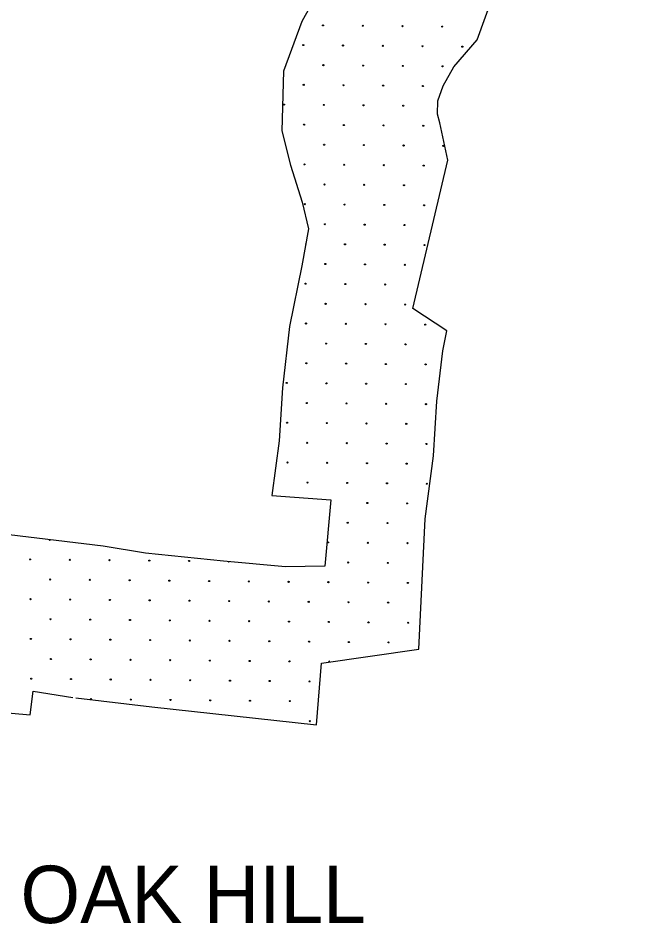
# Model space of a CAD drawing. Extents: x 1612280 to 1883141, y 560852 to 780851.
# Drawn here: x 1732708 to 1738782, y 636341 to 645099 of the extents above; entities that cross this region are included whole.
import ezdxf

# ---------------------------------------------------------------- set-up
doc = ezdxf.new("R2010")
doc.units = 0
for name, color, linetype in [('DESIGN - EROSION CONTROL - Devices', 7, 'Continuous'), ('DESIGN - SCRATCH - User 1', 7, 'Continuous'), ('SURVEY - VEGETATION - Features with Text', 7, 'Continuous')]:
    doc.layers.add(name, color=color, linetype=linetype)

msp = doc.modelspace()

# ---------------------------------------------------------------- linework, layer by layer
at = {"layer": 'DESIGN - EROSION CONTROL - Devices'}
for centre in [(1735657.6, 645028.6), (1735657.6, 645028.6), (1736042.2, 645024.9), (1736042.2, 645024.9), (1736426.7, 645021.1), (1736426.7, 645021.1), (1736811.3, 645017.4), (1736811.3, 645017.4), (1735467.2, 644838.2), (1735467.2, 644838.2), (1735851.8, 644834.5), (1735851.8, 644834.5), (1736236.3, 644830.7), (1736236.3, 644830.7), (1736620.9, 644827), (1736620.9, 644827), (1737005.4, 644823.3), (1737005.4, 644823.3), (1735661.3, 644644.1), (1735661.3, 644644.1), (1736045.9, 644640.3), (1736045.9, 644640.3), (1736430.4, 644636.6), (1736430.4, 644636.6), (1736815, 644632.9), (1736815, 644632.9), (1735470.9, 644453.6), (1735470.9, 644453.6), (1735855.5, 644449.9), (1735855.5, 644449.9), (1736240, 644446.2), (1736240, 644446.2), (1736624.6, 644442.4), (1736624.6, 644442.4), (1735280.5, 644263.2), (1735280.5, 644263.2), (1735665.1, 644259.5), (1735665.1, 644259.5), (1736049.6, 644255.8), (1736049.6, 644255.8), (1736434.2, 644252), (1736434.2, 644252), (1735474.7, 644069.1), (1735474.7, 644069.1), (1735859.2, 644065.4), (1735859.2, 644065.4), (1736243.8, 644061.6), (1736243.8, 644061.6), (1736628.3, 644057.9), (1736628.3, 644057.9), (1735668.8, 643874.9), (1735668.8, 643874.9), (1736053.4, 643871.2), (1736053.4, 643871.2), (1736437.9, 643867.5), (1736437.9, 643867.5), (1736822.5, 643863.7), (1736822.5, 643863.7), (1735478.4, 643684.5), (1735478.4, 643684.5), (1735863, 643680.8), (1735863, 643680.8), (1736247.5, 643677.1), (1736247.5, 643677.1), (1736632.1, 643673.3), (1736632.1, 643673.3), (1735672.5, 643490.4), (1735672.5, 643490.4), (1736057.1, 643486.7), (1736057.1, 643486.7), (1736441.6, 643482.9), (1736441.6, 643482.9), (1735482.1, 643300), (1735482.1, 643300), (1735866.7, 643296.3), (1735866.7, 643296.3), (1736251.2, 643292.5), (1736251.2, 643292.5), (1736635.8, 643288.8), (1736635.8, 643288.8), (1735676.3, 643105.8), (1735676.3, 643105.8), (1736060.8, 643102.1), (1736060.8, 643102.1), (1736445.4, 643098.4), (1736445.4, 643098.4), (1735870.4, 642911.7), (1735870.4, 642911.7), (1736255, 642908), (1736255, 642908), (1736639.5, 642904.2), (1736639.5, 642904.2), (1735680, 642721.3), (1735680, 642721.3), (1736064.6, 642717.6), (1736064.6, 642717.6), (1736449.1, 642713.8), (1736449.1, 642713.8), (1735489.6, 642530.9), (1735489.6, 642530.9), (1735874.2, 642527.1), (1735874.2, 642527.1), (1736258.7, 642523.4), (1736258.7, 642523.4), (1735683.7, 642336.7), (1735683.7, 642336.7), (1736068.3, 642333), (1736068.3, 642333), (1736452.8, 642329.3), (1736452.8, 642329.3), (1735493.3, 642146.3), (1735493.3, 642146.3), (1735877.9, 642142.6), (1735877.9, 642142.6), (1736262.4, 642138.9), (1736262.4, 642138.9), (1736647, 642135.1), (1736647, 642135.1), (1735687.5, 641952.2), (1735687.5, 641952.2), (1736072, 641948.4), (1736072, 641948.4), (1736456.6, 641944.7), (1736456.6, 641944.7), (1735497.1, 641761.8), (1735497.1, 641761.8), (1735881.6, 641758), (1735881.6, 641758), (1736266.2, 641754.3), (1736266.2, 641754.3), (1736650.7, 641750.6), (1736650.7, 641750.6), (1735306.7, 641571.4), (1735306.7, 641571.4), (1735691.2, 641567.6), (1735691.2, 641567.6), (1736075.8, 641563.9), (1736075.8, 641563.9), (1736460.3, 641560.2), (1736460.3, 641560.2), (1735500.8, 641377.2), (1735500.8, 641377.2), (1735885.4, 641373.5), (1735885.4, 641373.5), (1736269.9, 641369.8), (1736269.9, 641369.8), (1736654.5, 641366), (1736654.5, 641366), (1735310.4, 641186.8), (1735310.4, 641186.8), (1735694.9, 641183.1), (1735694.9, 641183.1), (1736079.5, 641179.3), (1736079.5, 641179.3), (1736464, 641175.6), (1736464, 641175.6), (1735504.5, 640992.7), (1735504.5, 640992.7), (1735889.1, 640988.9), (1735889.1, 640988.9), (1736273.6, 640985.2), (1736273.6, 640985.2), (1736658.2, 640981.5), (1736658.2, 640981.5), (1735314.1, 640802.3), (1735314.1, 640802.3), (1735698.7, 640798.5), (1735698.7, 640798.5), (1736083.2, 640794.8), (1736083.2, 640794.8), (1736467.8, 640791.1), (1736467.8, 640791.1), (1735508.3, 640608.1), (1735508.3, 640608.1), (1735892.8, 640604.4), (1735892.8, 640604.4), (1736277.4, 640600.6), (1736277.4, 640600.6), (1736661.9, 640596.9), (1736661.9, 640596.9), (1736087, 640410.2), (1736087, 640410.2), (1736471.5, 640406.5), (1736471.5, 640406.5), (1735896.6, 640219.8), (1735896.6, 640219.8), (1736281.1, 640216.1), (1736281.1, 640216.1), (1735706.1, 640029.4), (1735706.1, 640029.4), (1736090.7, 640025.7), (1736090.7, 640025.7), (1736475.2, 640022), (1736475.2, 640022), (1732823.9, 639865.1), (1732823.9, 639865.1), (1733208.4, 639861.4), (1733208.4, 639861.4), (1733593, 639857.7), (1733593, 639857.7), (1733977.5, 639853.9), (1733977.5, 639853.9), (1734362.1, 639850.2), (1734362.1, 639850.2), (1735900.3, 639835.3), (1735900.3, 639835.3), (1736284.8, 639831.5), (1736284.8, 639831.5), (1733018, 639671), (1733018, 639671), (1733402.6, 639667.3), (1733402.6, 639667.3), (1733787.1, 639663.5), (1733787.1, 639663.5), (1734171.7, 639659.8), (1734171.7, 639659.8), (1734556.2, 639656.1), (1734556.2, 639656.1), (1734940.8, 639652.3), (1734940.8, 639652.3), (1735325.3, 639648.6), (1735325.3, 639648.6), (1735709.9, 639644.9), (1735709.9, 639644.9), (1736094.4, 639641.1), (1736094.4, 639641.1), (1736479, 639637.4), (1736479, 639637.4), (1732827.6, 639480.6), (1732827.6, 639480.6), (1733212.1, 639476.9), (1733212.1, 639476.9), (1733596.7, 639473.1), (1733596.7, 639473.1), (1733981.3, 639469.4), (1733981.3, 639469.4), (1734365.8, 639465.7), (1734365.8, 639465.7), (1734750.4, 639461.9), (1734750.4, 639461.9), (1735134.9, 639458.2), (1735134.9, 639458.2), (1735519.5, 639454.5), (1735519.5, 639454.5), (1735904, 639450.7), (1735904, 639450.7), (1736288.6, 639447), (1736288.6, 639447), (1733021.7, 639286.4), (1733021.7, 639286.4), (1733406.3, 639282.7), (1733406.3, 639282.7), (1733790.8, 639279), (1733790.8, 639279), (1734175.4, 639275.2), (1734175.4, 639275.2), (1734560, 639271.5), (1734560, 639271.5), (1734944.5, 639267.8), (1734944.5, 639267.8), (1735329.1, 639264), (1735329.1, 639264), (1735713.6, 639260.3), (1735713.6, 639260.3), (1736098.2, 639256.6), (1736098.2, 639256.6), (1736482.7, 639252.8), (1736482.7, 639252.8), (1732831.3, 639096), (1732831.3, 639096), (1733215.9, 639092.3), (1733215.9, 639092.3), (1733600.4, 639088.6), (1733600.4, 639088.6), (1733985, 639084.8), (1733985, 639084.8), (1734369.5, 639081.1), (1734369.5, 639081.1), (1734754.1, 639077.4), (1734754.1, 639077.4), (1735138.6, 639073.6), (1735138.6, 639073.6), (1735523.2, 639069.9), (1735523.2, 639069.9), (1735907.8, 639066.2), (1735907.8, 639066.2), (1736292.3, 639062.4), (1736292.3, 639062.4), (1733025.5, 638901.9), (1733025.5, 638901.9), (1733410, 638898.2), (1733410, 638898.2), (1733794.6, 638894.4), (1733794.6, 638894.4), (1734179.1, 638890.7), (1734179.1, 638890.7), (1734563.7, 638887), (1734563.7, 638887), (1734948.2, 638883.2), (1734948.2, 638883.2), (1735332.8, 638879.5), (1735332.8, 638879.5), (1732835.1, 638711.5), (1732835.1, 638711.5), (1733219.6, 638707.8), (1733219.6, 638707.8), (1733604.2, 638704), (1733604.2, 638704), (1733988.7, 638700.3), (1733988.7, 638700.3), (1734373.3, 638696.5), (1734373.3, 638696.5), (1734757.8, 638692.8), (1734757.8, 638692.8), (1735142.4, 638689.1), (1735142.4, 638689.1), (1735526.9, 638685.3), (1735526.9, 638685.3), (1733798.3, 638509.9), (1733798.3, 638509.9), (1734182.9, 638506.1), (1734182.9, 638506.1), (1734567.4, 638502.4), (1734567.4, 638502.4), (1734952, 638498.7), (1734952, 638498.7), (1735336.5, 638494.9), (1735336.5, 638494.9), (1735530.7, 638300.8), (1735530.7, 638300.8)]:
    msp.add_circle(centre, 5.28, dxfattribs=at)
for centre, start, end in [((1737195.8, 645013.7), 94.00955, 226.04933), ((1735485.9, 642915.4), 326.03359, 13.57218), ((1733014.3, 640055.6), 180.87914, 345.58722), ((1734746.6, 639846.5), 198.41231, 331.13521), ((1735717.3, 638875.8), 333.43842, 222.8328), ((1733413.8, 638513.6), 304.52487, 222.01412)]:
    msp.add_arc(centre, 5.28, start, end, dxfattribs=at)
at = {"layer": 'DESIGN - SCRATCH - User 1'}
for points in [[(1738668.6, 648221.9), (1738196.5, 648209.8), (1737610.4, 647592.4), (1737595.8, 647456.4), (1737515.3, 647416.1), (1737388.8, 646825), (1736072.6, 646844.9), (1735848.8, 645705), (1735832.1, 645659.1), (1735683.8, 645486), (1735452.8, 645067), (1735276.9, 644586.9), (1735259.9, 644008.4), (1735342.3, 643678.5), (1735455.3, 643318.7), (1735516.8, 643060.3), (1735452.6, 642703.1), (1735333.6, 642118.5), (1735265.2, 641525.5), (1735234.5, 641013.2), (1735162.6, 640482.7)], [(1738668.6, 648221.9), (1738196.5, 648209.8), (1737610.4, 647592.4), (1737595.8, 647456.4), (1737515.3, 647416.1), (1737388.8, 646825), (1736072.6, 646844.9), (1735848.8, 645705), (1735832.1, 645659.1), (1735683.8, 645486), (1735452.8, 645067), (1735276.9, 644586.9), (1735259.9, 644008.4), (1735342.3, 643678.5), (1735455.3, 643318.7), (1735516.8, 643060.3), (1735452.6, 642703.1), (1735333.6, 642118.5), (1735265.2, 641525.5), (1735234.5, 641013.2), (1735162.6, 640482.7)], [(1736585.3, 638996.8), (1736645.9, 640258.6), (1736728.4, 640867.4), (1736760, 641394.6), (1736816.3, 641882.6), (1736857, 642073.7), (1736526.1, 642289.7), (1736866.6, 643724.7), (1736786.8, 644085.4), (1736765.3, 644171.2), (1736769.1, 644299.5), (1736821.7, 644443.1), (1736923.1, 644627), (1737148.7, 644890.4), (1737298.3, 645301.9), (1737303, 645326.1), (1737585.3, 645324.2), (1737829.5, 645944.4), (1738752.9, 645919.3), (1738978.3, 646555.2), (1739026.6, 646730.5), (1739135.3, 646918.4), (1739145.8, 647172.1), (1739631.4, 647297.6)], [(1736585.3, 638996.8), (1736645.9, 640258.6), (1736728.4, 640867.4), (1736760, 641394.6), (1736816.3, 641882.6), (1736857, 642073.7), (1736526.1, 642289.7), (1736866.6, 643724.7), (1736786.8, 644085.4), (1736765.3, 644171.2), (1736769.1, 644299.5), (1736821.7, 644443.1), (1736923.1, 644627), (1737148.7, 644890.4), (1737298.3, 645301.9), (1737303, 645326.1), (1737585.3, 645324.2), (1737829.5, 645944.4), (1738752.9, 645919.3), (1738978.3, 646555.2), (1739026.6, 646730.5), (1739135.3, 646918.4), (1739145.8, 647172.1), (1739631.4, 647297.6)], [(1735162.6, 640482.7), (1735732.4, 640441), (1735674.5, 639800.6), (1735295, 639794.2), (1734696.9, 639848.9), (1733941.2, 639926.1), (1733529.6, 639993.7), (1732621.1, 640101.5), (1732553.6, 640024.3), (1732459.1, 640029.1)], [(1735162.6, 640482.7), (1735732.4, 640441), (1735674.5, 639800.6), (1735295, 639794.2), (1734696.9, 639848.9), (1733941.2, 639926.1), (1733529.6, 639993.7), (1732621.1, 640101.5), (1732553.6, 640024.3), (1732459.1, 640029.1)], [(1733265.2, 638527.1), (1734000.9, 638440.3), (1735593.6, 638266.5), (1735644.6, 638862.3), (1736585.3, 638996.8)], [(1733265.2, 638527.1), (1734000.9, 638440.3), (1735593.6, 638266.5), (1735644.6, 638862.3), (1736585.3, 638996.8)], [(1731324.4, 638510.2), (1731663.9, 638466.1), (1732825.9, 638362.3), (1732852.7, 638590.2), (1732853.3, 638590.1), (1733239, 638530.7)], [(1731324.4, 638510.2), (1731663.9, 638466.1), (1732825.9, 638362.3), (1732852.7, 638590.2), (1732853.3, 638590.1), (1733239, 638530.7)]]:
    msp.add_lwpolyline(points, dxfattribs=at)

# ---------------------------------------------------------------- texts
at = {"layer": 'SURVEY - VEGETATION - Features with Text'}
msp.add_text('OAK HILL', height=554.99, rotation=0.00002, dxfattribs=at).set_placement((1732731.4, 636348.8))
msp.add_text('OAK HILL', height=554.99, rotation=0.00002, dxfattribs=at).set_placement((1732731.4, 636348.8))

doc.saveas('drawing.dxf')
